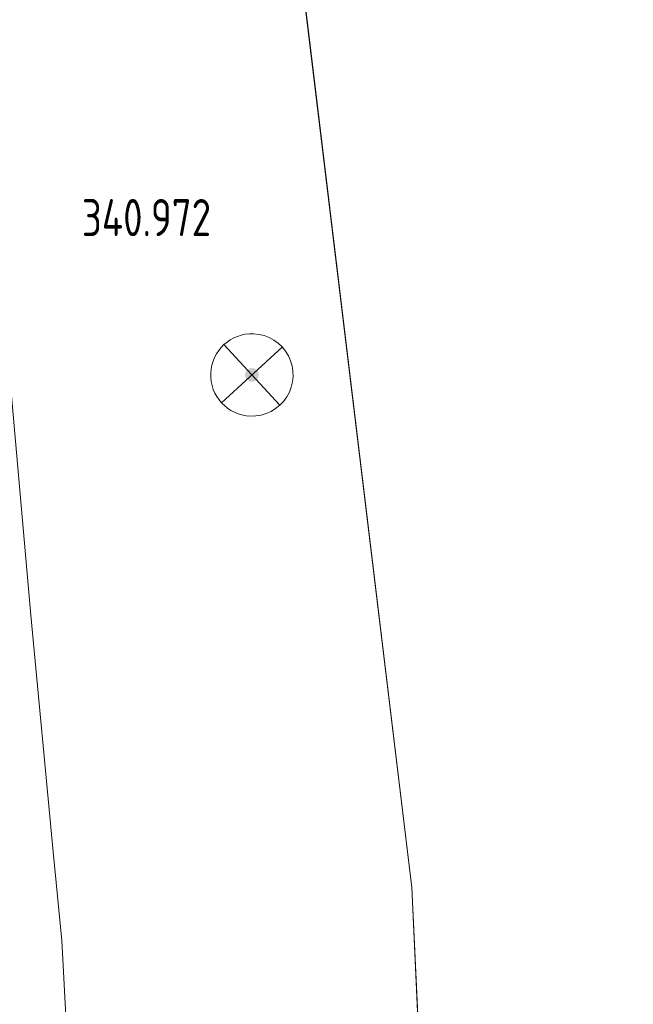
# Model space of a CAD drawing. Header units: metres. Extents: x 345144 to 348639, y 5629211 to 5635235.
# Tile 884 of 1056: x 348028 to 348039, y 5630451 to 5630469. Entities that reach past the tile are written whole.
import ezdxf

# ---------------------------------------------------------------- set-up
doc = ezdxf.new("R2010")
doc.units = ezdxf.units.M
doc.header["$MEASUREMENT"] = 0
for name, color, linetype in [('028 Geländeform', 7, 'Continuous'), ('065-066 Ver_Entsorgung', 7, 'Continuous'), ('065-066 Ver_Entsorgung Ausg.', 7, 'Continuous'), ('AX Flurstück', 7, 'Continuous'), ('Blatt', 7, 'Continuous'), ('Definitionslinie', 7, 'Continuous'), ('Gemeinde Lokation', 7, 'Continuous'), ('Ortsteil Lokation', 7, 'Continuous')]:
    doc.layers.add(name, color=color, linetype=linetype)
doc.styles.add('DIN-6776-IT', font='txt', dxfattribs={"height": 1})

# ---------------------------------------------------------------- blocks, each defined once
blk = doc.blocks.new('alk_3504_nrw')
at = {"color": 134, "lineweight": 5, "true_color": 0x00b2b2, "flags": 128}
for points in [[(-0.729333, -0.684), (-0.707333, -0.707333), (0.707333, 0.707333)], [(-0.707333, 0.707333), (0.707333, -0.707333)]]:
    blk.add_lwpolyline(points, dxfattribs=at)
at = {"color": 134, "lineweight": 5, "true_color": 0x00b2b2}
for start, end in [(90, -90), (-90, 90)]:
    blk.add_arc((0, 0), 1, start, end, dxfattribs=at)
blk = doc.blocks.new('alk_043x_nrw')
h = blk.add_hatch(color=7)
edge = h.paths.add_edge_path(flags=0)
edge.add_arc((0, 0), 1, 180, 360, ccw=False)
edge.add_arc((0, 0), 1, 0, 180, ccw=False)

msp = doc.modelspace()

# ---------------------------------------------------------------- linework, layer by layer
at = {"layer": 'AX Flurstück', "color": 8, "linetype": 'Continuous', "lineweight": 13, "true_color": 0x808080, "flags": 128}
msp.add_lwpolyline([(348023.631, 5630546.345), (348034.821, 5630453.592), (348037.99, 5630386.322), (348038.853, 5630367.26)], dxfattribs=at)
at = {"layer": 'Blatt', "color": 205, "linetype": 'Continuous', "lineweight": 5, "true_color": 0x873099, "flags": 128}
msp.add_lwpolyline([(347867.426, 5630688.019), (348009.874, 5630684.008), (348023.631, 5630546.345), (348034.821, 5630453.592), (348035.781, 5630433.206), (347860.388, 5630438.144), (347867.426, 5630688.019)], dxfattribs=at)
at = {"layer": 'Definitionslinie', "color": 7, "linetype": 'Continuous', "lineweight": 5, "flags": 128}
msp.add_lwpolyline([(348031.987, 5630395.103), (348031.919, 5630398.692), (348031.324, 5630407.131), (348030.346, 5630420.306), (348029.685, 5630430.407), (348029.352, 5630435.49), (348029.083, 5630440.848), (348028.454, 5630452.631), (348028.299, 5630454.245), (348027.893, 5630458.55), (348026.894, 5630469.857), (348026.704, 5630471.833), (348026.39, 5630475.403), (348025.761, 5630483.142), (348022.708, 5630518.876)], dxfattribs=at)
at = {"layer": 'Gemeinde Lokation', "color": 7, "linetype": 'Continuous', "lineweight": 5, "flags": 128}
msp.add_lwpolyline([(347899.031, 5631693.561), (347926.631, 5631600.505), (347925.405, 5631534.986), (347926.23, 5631453.062), (347924.572, 5631371.352), (347926.424, 5631253.18), (347933.647, 5631166.935), (347960.584, 5630953.98), (347975.383, 5630844.729), (348005.705, 5630725.733), (348023.631, 5630546.345), (348034.821, 5630453.592), (348037.99, 5630386.322), (348038.853, 5630367.26), (348034.949, 5630313.579)], dxfattribs=at)
at = {"layer": 'Ortsteil Lokation', "color": 7, "linetype": 'Continuous', "lineweight": 5, "flags": 128}
msp.add_lwpolyline([(347725.956, 5632057.39), (347769.164, 5631969.901), (347835.901, 5631869.724), (347875.026, 5631799.405), (347883.211, 5631764.659), (347899.031, 5631693.561), (347926.631, 5631600.505), (347925.405, 5631534.986), (347926.23, 5631453.062), (347924.572, 5631371.352), (347926.424, 5631253.18), (347933.647, 5631166.935), (347960.584, 5630953.98), (347975.383, 5630844.729), (348005.705, 5630725.733), (348023.631, 5630546.345), (348034.821, 5630453.592), (348037.99, 5630386.322), (348038.853, 5630367.26), (348034.949, 5630313.579)], dxfattribs=at)

# ---------------------------------------------------------------- block references
at = {"layer": '028 Geländeform', "xscale": 0.125, "yscale": 0.125, "rotation": -2.326094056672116}
msp.add_blockref('alk_043x_nrw', (348031.914, 5630462.924), dxfattribs=at)
at = {"layer": '065-066 Ver_Entsorgung', "xscale": 0.75, "yscale": 0.75, "rotation": -2.326094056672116}
msp.add_blockref('alk_3504_nrw', (348031.914, 5630462.924), dxfattribs=at)

# ---------------------------------------------------------------- texts
at = {"layer": '065-066 Ver_Entsorgung Ausg.', "color": 134, "true_color": 0x00b2b2, "style": 'DIN-6776-IT', "width": 0.8}
msp.add_text('340.972', height=0.6762, dxfattribs=at).set_placement((348028.82, 5630465.45))

doc.saveas('drawing.dxf')
